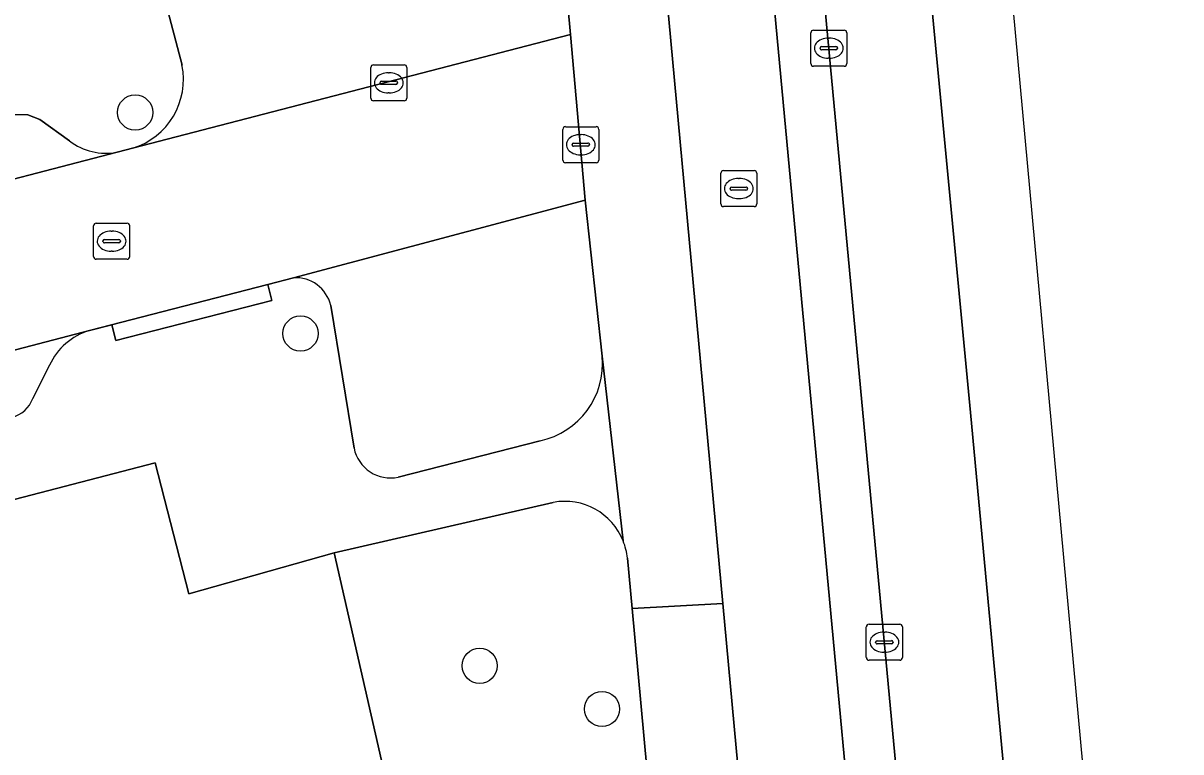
# Model space of a CAD drawing. Extents: x 159716 to 160783, y 383290 to 384031.
# Drawn here: x 160653.84 to 160685.99, y 383437.94 to 383458.15 of the extents above; entities that cross this region are included whole.
import ezdxf

# ---------------------------------------------------------------- set-up
doc = ezdxf.new("R2010")
doc.units = 0
for name, color, linetype in [('IMGEO_Berm_groen', 7, 'Continuous'), ('IMGEO_Berm_open', 7, 'Continuous'), ('IMGEO_Boom', 7, 'Continuous'), ('IMGEO_Erf', 7, 'Continuous'), ('IMGEO_Fietspad_gesloten', 7, 'Continuous'), ('IMGEO_Kolk', 7, 'Continuous'), ('IMGEO_Parkeervlak_open', 7, 'Continuous'), ('IMGEO_Rijbaan_lokaal_gesloten', 7, 'Continuous'), ('IMGEO_Rijbaan_lokaal_open', 7, 'Continuous'), ('IMGEO_Rioolput', 7, 'Continuous'), ('IMGEO_Voetpad_open', 7, 'Continuous')]:
    doc.layers.add(name, color=color, linetype=linetype)

msp = doc.modelspace()

# ---------------------------------------------------------------- linework, layer by layer
at = {"layer": 'IMGEO_Berm_groen'}
for points in [[(160668.562, 383444.858), (160662.473, 383443.456), (160669.981, 383410.557), (160671.227, 383405.096), (160674.14, 383405.061), (160670.747, 383441.915)], [(160670.747, 383441.915), (160670.618, 383443.314)]]:
    msp.add_lwpolyline(points, dxfattribs=at)
for centre, radius, start, end in [((160668.88, 383443.141), 1.746, 21.7528, 100.4897), ((160668.913, 383443.148), 1.713, 5.5637, 21.9393)]:
    msp.add_arc(centre, radius, start, end, dxfattribs=at)
at = {"layer": 'IMGEO_Berm_open'}
for points in [[(160669.325, 383500), (160669.616, 383497.819), (160670.363, 383492.142), (160672.113, 383479.631), (160672.42, 383477.341), (160673.091, 383471.483), (160674.164, 383464.304), (160680.195, 383399.717), (160680.963, 383386.524), (160681.376, 383377.667), (160681.827, 383362.938), (160683.056, 383331.059), (160683.062, 383310.21), (160685.428, 383309.994), (160683.357, 383364.181), (160682.54, 383383.464)], [(160681.397, 383402.031), (160674.788, 383472.682)]]:
    msp.add_lwpolyline(points, dxfattribs=at)
at = {"layer": 'IMGEO_Boom'}
for centre in [(160656.951, 383455.674), (160661.542, 383449.543), (160666.517, 383440.325), (160669.915, 383439.126)]:
    msp.add_circle(centre, 0.489, dxfattribs=at)
at = {"layer": 'IMGEO_Erf'}
msp.add_lwpolyline([(160669.981, 383410.557), (160662.473, 383443.456), (160658.441, 383442.319), (160657.502, 383445.953), (160646.754, 383443.162), (160648.992, 383434.546)], dxfattribs=at)
at = {"layer": 'IMGEO_Fietspad_gesloten'}
for points in [[(160667.909, 383491.678), (160669.898, 383477.299), (160670.004, 383476.157), (160670.486, 383472.182), (160673.27, 383442.049), (160676.932, 383402.415)], [(160680.111, 383310.563), (160679.963, 383309.844), (160683.062, 383310.21), (160683.056, 383331.059), (160681.827, 383362.938), (160681.376, 383377.667), (160680.963, 383386.524), (160680.195, 383399.717), (160674.164, 383464.304)]]:
    msp.add_lwpolyline(points, dxfattribs=at)
at = {"layer": 'IMGEO_Kolk'}
for p, q in [((160675.711, 383457.032), (160675.711, 383457.884)), ((160675.786, 383457.958), (160676.638, 383457.958)), ((160676.199, 383457.738), (160676.224, 383457.738)), ((160676.712, 383457.884), (160676.712, 383457.032)), ((160675.97, 383457.452), (160675.97, 383457.464)), ((160676.408, 383457.415), (160676.01, 383457.415)), ((160676.013, 383457.501), (160676.411, 383457.501)), ((160676.454, 383457.464), (160676.454, 383457.452)), ((160676.222, 383457.178), (160676.197, 383457.178)), ((160663.493, 383456.072), (160663.493, 383456.924)), ((160663.568, 383456.998), (160664.42, 383456.998)), ((160663.981, 383456.778), (160664.006, 383456.778)), ((160664.494, 383456.924), (160664.494, 383456.072)), ((160676.638, 383456.958), (160675.786, 383456.958)), ((160663.752, 383456.492), (160663.752, 383456.504)), ((160664.19, 383456.455), (160663.792, 383456.455)), ((160663.795, 383456.541), (160664.193, 383456.541)), ((160664.236, 383456.504), (160664.236, 383456.492)), ((160664.004, 383456.218), (160663.979, 383456.218)), ((160664.42, 383455.998), (160663.568, 383455.998)), ((160668.824, 383454.355), (160668.824, 383455.207)), ((160668.899, 383455.281), (160669.751, 383455.281)), ((160669.825, 383455.207), (160669.825, 383454.355)), ((160669.126, 383454.824), (160669.524, 383454.824)), ((160669.312, 383455.061), (160669.337, 383455.061)), ((160669.083, 383454.775), (160669.083, 383454.787)), ((160669.521, 383454.738), (160669.123, 383454.738)), ((160669.335, 383454.501), (160669.31, 383454.501)), ((160669.567, 383454.787), (160669.567, 383454.775)), ((160669.751, 383454.281), (160668.899, 383454.281)), ((160677.253, 383440.553), (160677.253, 383441.405)), ((160677.328, 383441.479), (160678.18, 383441.479)), ((160678.254, 383441.405), (160678.254, 383440.553)), ((160677.512, 383440.973), (160677.512, 383440.985)), ((160677.555, 383441.022), (160677.953, 383441.022)), ((160677.741, 383441.259), (160677.766, 383441.259)), ((160677.996, 383440.985), (160677.996, 383440.973)), ((160677.95, 383440.936), (160677.552, 383440.936)), ((160677.764, 383440.699), (160677.739, 383440.699)), ((160678.18, 383440.479), (160677.328, 383440.479))]:
    msp.add_line(p, q, dxfattribs=at)
for points in [[(160675.711, 383457.032), (160675.711, 383457.884)], [(160675.786, 383457.958), (160676.638, 383457.958)], [(160676.712, 383457.884), (160676.712, 383457.032)], [(160663.493, 383456.072), (160663.493, 383456.924)], [(160663.568, 383456.998), (160664.42, 383456.998)], [(160664.494, 383456.924), (160664.494, 383456.072)], [(160676.638, 383456.958), (160675.786, 383456.958)], [(160664.42, 383455.998), (160663.568, 383455.998)], [(160668.824, 383454.355), (160668.824, 383455.207)], [(160668.899, 383455.281), (160669.751, 383455.281)], [(160669.825, 383455.207), (160669.825, 383454.355)], [(160669.751, 383454.281), (160668.899, 383454.281)], [(160677.253, 383440.553), (160677.253, 383441.405)], [(160677.328, 383441.479), (160678.18, 383441.479)], [(160678.254, 383441.405), (160678.254, 383440.553)], [(160678.18, 383440.479), (160677.328, 383440.479)]]:
    msp.add_lwpolyline(points, dxfattribs=at)
for centre, radius, start, end in [((160675.788, 383457.882), 0.0765, 91.552, 178.448), ((160675.788, 383457.882), 0.0765, 91.552, 178.448), ((160676.636, 383457.882), 0.0765, 1.552, 88.448), ((160676.636, 383457.882), 0.0765, 1.552, 88.448), ((160676.01, 383457.461), 0.0403, 85.8775, 175.7526), ((160676.007, 383457.451), 0.0366, 178.938, 274.7102), ((160676.411, 383457.458), 0.043, 264.8664, 352.4533), ((160676.415, 383457.463), 0.0386, 1.7309, 96.639), ((160663.57, 383456.922), 0.0765, 91.552, 178.448), ((160663.57, 383456.922), 0.0765, 91.552, 178.448), ((160664.418, 383456.922), 0.0765, 1.552, 88.448), ((160664.418, 383456.922), 0.0765, 1.552, 88.448), ((160675.788, 383457.034), 0.0765, 181.552, 268.448), ((160675.788, 383457.034), 0.0765, 181.552, 268.448), ((160676.636, 383457.034), 0.0765, 271.552, 358.448), ((160676.636, 383457.034), 0.0765, 271.552, 358.448), ((160663.792, 383456.501), 0.0403, 85.8775, 175.7526), ((160663.789, 383456.491), 0.0366, 178.938, 274.7102), ((160664.193, 383456.498), 0.043, 264.8664, 352.4533), ((160664.197, 383456.503), 0.0386, 1.7309, 96.639), ((160663.57, 383456.074), 0.0765, 181.552, 268.448), ((160663.57, 383456.074), 0.0765, 181.552, 268.448), ((160664.418, 383456.074), 0.0765, 271.552, 358.448), ((160664.418, 383456.074), 0.0765, 271.552, 358.448), ((160668.901, 383455.205), 0.0765, 91.552, 178.448), ((160668.901, 383455.205), 0.0765, 91.552, 178.448), ((160669.749, 383455.205), 0.0765, 1.552, 88.448), ((160669.749, 383455.205), 0.0765, 1.552, 88.448), ((160669.123, 383454.784), 0.0403, 85.8775, 175.7526), ((160669.528, 383454.786), 0.0386, 1.7309, 96.639), ((160669.12, 383454.774), 0.0366, 178.938, 274.7102), ((160669.524, 383454.781), 0.043, 264.8664, 352.4533), ((160668.901, 383454.357), 0.0765, 181.552, 268.448), ((160668.901, 383454.357), 0.0765, 181.552, 268.448), ((160669.749, 383454.357), 0.0765, 271.552, 358.448), ((160669.749, 383454.357), 0.0765, 271.552, 358.448), ((160677.33, 383441.403), 0.0765, 91.552, 178.448), ((160677.33, 383441.403), 0.0765, 91.552, 178.448), ((160678.178, 383441.403), 0.0765, 1.552, 88.448), ((160678.178, 383441.403), 0.0765, 1.552, 88.448), ((160677.552, 383440.982), 0.0403, 85.8775, 175.7526), ((160677.549, 383440.972), 0.0366, 178.938, 274.7102), ((160677.953, 383440.979), 0.043, 264.8664, 352.4533), ((160677.957, 383440.984), 0.0386, 1.7309, 96.639), ((160677.33, 383440.555), 0.0765, 181.552, 268.448), ((160677.33, 383440.555), 0.0765, 181.552, 268.448), ((160678.178, 383440.555), 0.0765, 271.552, 358.448), ((160678.178, 383440.555), 0.0765, 271.552, 358.448)]:
    msp.add_arc(centre, radius, start, end, dxfattribs=at)
for centre, major_axis, ratio, start_param, end_param in [((160676.198, 383457.458), (-0.387, 0.002), 0.722429, 4.712389, 7.853982), ((160676.223, 383457.458), (-0.39, 0.002), 0.717154, 1.570796, 4.712389), ((160663.98, 383456.498), (-0.387, 0.002), 0.722429, 4.712389, 7.853982), ((160664.005, 383456.498), (-0.39, 0.002), 0.717154, 1.570796, 4.712389), ((160669.311, 383454.781), (-0.387, 0.002), 0.722429, 4.712389, 7.853982), ((160669.336, 383454.781), (-0.39, 0.002), 0.717154, 1.570796, 4.712389), ((160677.74, 383440.979), (-0.387, 0.002), 0.722429, 4.712389, 7.853982), ((160677.765, 383440.979), (-0.39, 0.002), 0.717154, 1.570796, 4.712389)]:
    msp.add_ellipse(centre, major_axis=major_axis, ratio=ratio, start_param=start_param, end_param=end_param, dxfattribs=at)
at = {"layer": 'IMGEO_Parkeervlak_open'}
for points in [[(160656.88, 383454.683), (160669.042, 383457.837), (160668.594, 383462.677), (160657.468, 383459.978), (160658.252, 383456.992)], [(160655.13, 383454.887), (160654.307, 383455.476), (160653.967, 383455.609), (160653.534, 383455.618), (160648.373, 383454.228)], [(160646.204, 383451.91), (160656.447, 383454.571)], [(160669.444, 383453.24), (160661.343, 383451.089)], [(160669.917, 383448.914), (160669.444, 383453.24)], [(160662.381, 383450.322), (160663.029, 383446.364)], [(160655.686, 383449.625), (160636.49, 383444.612)], [(160654.108, 383447.74), (160654.576, 383448.661)], [(160664.255, 383445.559), (160668.194, 383446.57)]]:
    msp.add_lwpolyline(points, dxfattribs=at)
for centre, radius, start, end in [((160656.298, 383456.591), 1.994, 286.9545, 11.6082), ((160656.149, 383456.23), 1.686, 232.8208, 280.1943), ((160661.412, 383450.097), 0.994, 13.0793, 93.9978), ((160656.164, 383447.953), 1.739, 105.9639, 155.9827), ((160667.749, 383448.702), 2.178, 281.7869, 5.5763), ((160653.337, 383448.017), 0.819, 283.7047, 340.2368), ((160664.039, 383446.566), 1.03, 191.3293, 282.0924)]:
    msp.add_arc(centre, radius, start, end, dxfattribs=at)
at = {"layer": 'IMGEO_Rijbaan_lokaal_gesloten'}
for points in [[(160690.823, 383309.426), (160690.846, 383309.913), (160687.429, 383392.401), (160681.062, 383461.517), (160675.323, 383507.364), (160675.457, 383514.427), (160675.636, 383523.856), (160678.578, 383539.845), (160686.295, 383560.103), (160695.17, 383577.128), (160696.528, 383578.802), (160709.688, 383595.022)], [(160682.838, 383418.529), (160680.144, 383447.35), (160678.264, 383467.07), (160677.704, 383473.245), (160676.992, 383479.098), (160675.922, 383485.772), (160674.506, 383494.798), (160673.515, 383501.492), (160673.287, 383503.494), (160673.051, 383505.508), (160672.874, 383507.545), (160672.768, 383509.543), (160672.701, 383511.529), (160672.693, 383514.746)], [(160672.693, 383514.746), (160672.701, 383511.529), (160672.768, 383509.543), (160672.874, 383507.545), (160673.051, 383505.508), (160673.287, 383503.494), (160673.515, 383501.492), (160674.506, 383494.798), (160675.922, 383485.772), (160676.992, 383479.098), (160677.704, 383473.245), (160678.264, 383467.07), (160680.144, 383447.35), (160682.838, 383418.529)], [(160669.878, 383504.384), (160670.097, 383502.322), (160670.384, 383500.166), (160670.411, 383500), (160674.048, 383477.684), (160674.788, 383472.682), (160681.397, 383402.031)]]:
    msp.add_lwpolyline(points, dxfattribs=at)
at = {"layer": 'IMGEO_Rijbaan_lokaal_open'}
msp.add_lwpolyline([(160655.686, 383449.625), (160660.636, 383450.906), (160661.343, 383451.089), (160669.444, 383453.24), (160669.042, 383457.837), (160656.88, 383454.683), (160656.699, 383454.637), (160656.447, 383454.571), (160646.204, 383451.91), (160646.002, 383451.861), (160642.255, 383450.921), (160620.895, 383445.56), (160597.663, 383439.636), (160596.542, 383439.302), (160597.866, 383434.466), (160599.079, 383434.786), (160601.06, 383435.31), (160615.073, 383439), (160617.023, 383439.505), (160620.708, 383440.46), (160636.49, 383444.612)], close=True, dxfattribs=at)
at = {"layer": 'IMGEO_Rioolput'}
for p, q in [((160673.213, 383453.138), (160673.213, 383453.99)), ((160673.288, 383454.064), (160674.14, 383454.064)), ((160673.701, 383453.844), (160673.726, 383453.844)), ((160674.214, 383453.99), (160674.214, 383453.138)), ((160673.472, 383453.558), (160673.472, 383453.57)), ((160673.91, 383453.521), (160673.512, 383453.521)), ((160673.515, 383453.607), (160673.913, 383453.607)), ((160673.956, 383453.57), (160673.956, 383453.558)), ((160673.724, 383453.284), (160673.699, 383453.284)), ((160674.14, 383453.064), (160673.288, 383453.064)), ((160655.872, 383452.604), (160656.724, 383452.604)), ((160655.797, 383451.678), (160655.797, 383452.53)), ((160656.285, 383452.384), (160656.31, 383452.384)), ((160656.798, 383452.53), (160656.798, 383451.678)), ((160656.056, 383452.098), (160656.056, 383452.11)), ((160656.494, 383452.061), (160656.096, 383452.061)), ((160656.099, 383452.147), (160656.497, 383452.147)), ((160656.54, 383452.11), (160656.54, 383452.098)), ((160656.724, 383451.604), (160655.872, 383451.604)), ((160656.308, 383451.824), (160656.283, 383451.824))]:
    msp.add_line(p, q, dxfattribs=at)
for points in [[(160673.213, 383453.138), (160673.213, 383453.99)], [(160673.288, 383454.064), (160674.14, 383454.064)], [(160674.214, 383453.99), (160674.214, 383453.138)], [(160674.14, 383453.064), (160673.288, 383453.064)], [(160655.872, 383452.604), (160656.724, 383452.604)], [(160655.797, 383451.678), (160655.797, 383452.53)], [(160656.798, 383452.53), (160656.798, 383451.678)], [(160656.724, 383451.604), (160655.872, 383451.604)]]:
    msp.add_lwpolyline(points, dxfattribs=at)
for centre, radius, start, end in [((160673.29, 383453.988), 0.0765, 91.552, 178.448), ((160673.29, 383453.988), 0.0765, 91.552, 178.448), ((160674.138, 383453.988), 0.0765, 1.552, 88.448), ((160674.138, 383453.988), 0.0765, 1.552, 88.448), ((160673.512, 383453.567), 0.0403, 85.8775, 175.7526), ((160673.509, 383453.557), 0.0366, 178.938, 274.7102), ((160673.913, 383453.564), 0.043, 264.8664, 352.4533), ((160673.917, 383453.569), 0.0386, 1.7309, 96.639), ((160673.29, 383453.14), 0.0765, 181.552, 268.448), ((160673.29, 383453.14), 0.0765, 181.552, 268.448), ((160674.138, 383453.14), 0.0765, 271.552, 358.448), ((160674.138, 383453.14), 0.0765, 271.552, 358.448), ((160655.874, 383452.528), 0.0765, 91.552, 178.448), ((160655.874, 383452.528), 0.0765, 91.552, 178.448), ((160656.722, 383452.528), 0.0765, 1.552, 88.448), ((160656.722, 383452.528), 0.0765, 1.552, 88.448), ((160656.096, 383452.107), 0.0403, 85.8775, 175.7526), ((160656.093, 383452.097), 0.0366, 178.938, 274.7102), ((160656.497, 383452.104), 0.043, 264.8664, 352.4533), ((160656.501, 383452.109), 0.0386, 1.7309, 96.639), ((160655.874, 383451.68), 0.0765, 181.552, 268.448), ((160655.874, 383451.68), 0.0765, 181.552, 268.448), ((160656.722, 383451.68), 0.0765, 271.552, 358.448), ((160656.722, 383451.68), 0.0765, 271.552, 358.448)]:
    msp.add_arc(centre, radius, start, end, dxfattribs=at)
for centre, major_axis, ratio, start_param, end_param in [((160673.7, 383453.564), (-0.387, 0.002), 0.722429, 4.712389, 7.853982), ((160673.725, 383453.564), (-0.39, 0.002), 0.717154, 1.570796, 4.712389), ((160656.284, 383452.104), (-0.387, 0.002), 0.722429, 4.712389, 7.853982), ((160656.309, 383452.104), (-0.39, 0.002), 0.717154, 1.570796, 4.712389)]:
    msp.add_ellipse(centre, major_axis=major_axis, ratio=ratio, start_param=start_param, end_param=end_param, dxfattribs=at)
at = {"layer": 'IMGEO_Voetpad_open'}
for points in [[(160665.489, 383497.736), (160668.627, 383464.664), (160668.594, 383462.677), (160669.042, 383457.837), (160669.444, 383453.24), (160669.917, 383448.914), (160670.502, 383443.788)], [(160670.618, 383443.314), (160670.747, 383441.915), (160673.27, 383442.049), (160670.486, 383472.182)], [(160658.252, 383456.992), (160657.468, 383459.978), (160668.594, 383462.677), (160668.627, 383464.664), (160655.689, 383461.619), (160655.037, 383464.416), (160650.618, 383463.422), (160651.972, 383457.863), (160649.924, 383457.336), (160644.492, 383455.825), (160641.422, 383455.033), (160635.449, 383453.521), (160629.593, 383452.038), (160623.736, 383450.555), (160617.879, 383449.072), (160612.023, 383447.59), (160606.167, 383446.107), (160600.195, 383444.595), (160596.61, 383443.749), (160595.501, 383438.992), (160596.542, 383439.302), (160597.663, 383439.636)], [(160648.373, 383454.228), (160653.534, 383455.618), (160653.967, 383455.609), (160654.307, 383455.476), (160655.13, 383454.887)], [(160656.447, 383454.571), (160656.699, 383454.637), (160656.88, 383454.683)], [(160661.343, 383451.089), (160660.636, 383450.906), (160660.75, 383450.462), (160656.415, 383449.348), (160656.303, 383449.783), (160655.686, 383449.625)], [(160663.029, 383446.364), (160662.381, 383450.322)], [(160670.502, 383443.788), (160669.917, 383448.914)], [(160654.576, 383448.661), (160654.108, 383447.74)], [(160668.194, 383446.57), (160664.255, 383445.559)], [(160598.552, 383430.324), (160601.815, 383431.386), (160609.274, 383433.323), (160616.587, 383435.222), (160636.392, 383440.332), (160636.358, 383440.463), (160641.639, 383441.834), (160646.754, 383443.162), (160657.502, 383445.953), (160658.441, 383442.319), (160662.473, 383443.456), (160668.562, 383444.858)], [(160676.932, 383402.415), (160673.27, 383442.049), (160670.747, 383441.915), (160674.14, 383405.061), (160674.244, 383403.931), (160676.151, 383383.286)]]:
    msp.add_lwpolyline(points, dxfattribs=at)
msp.add_lwpolyline([(160660.636, 383450.906), (160655.686, 383449.625), (160656.303, 383449.783), (160656.415, 383449.348), (160660.75, 383450.462)], close=True, dxfattribs=at)
for centre, radius, start, end in [((160656.298, 383456.591), 1.994, 286.9545, 11.6082), ((160656.149, 383456.23), 1.686, 232.8208, 280.1943), ((160661.412, 383450.097), 0.994, 13.0793, 93.9978), ((160656.164, 383447.953), 1.739, 105.9639, 155.9827), ((160667.749, 383448.702), 2.178, 281.7869, 5.5763), ((160653.337, 383448.017), 0.819, 283.7047, 340.2368), ((160664.039, 383446.566), 1.03, 191.3293, 282.0924), ((160668.88, 383443.141), 1.746, 21.7528, 100.4897), ((160668.913, 383443.148), 1.713, 5.5637, 21.9393)]:
    msp.add_arc(centre, radius, start, end, dxfattribs=at)

doc.saveas('drawing.dxf')
